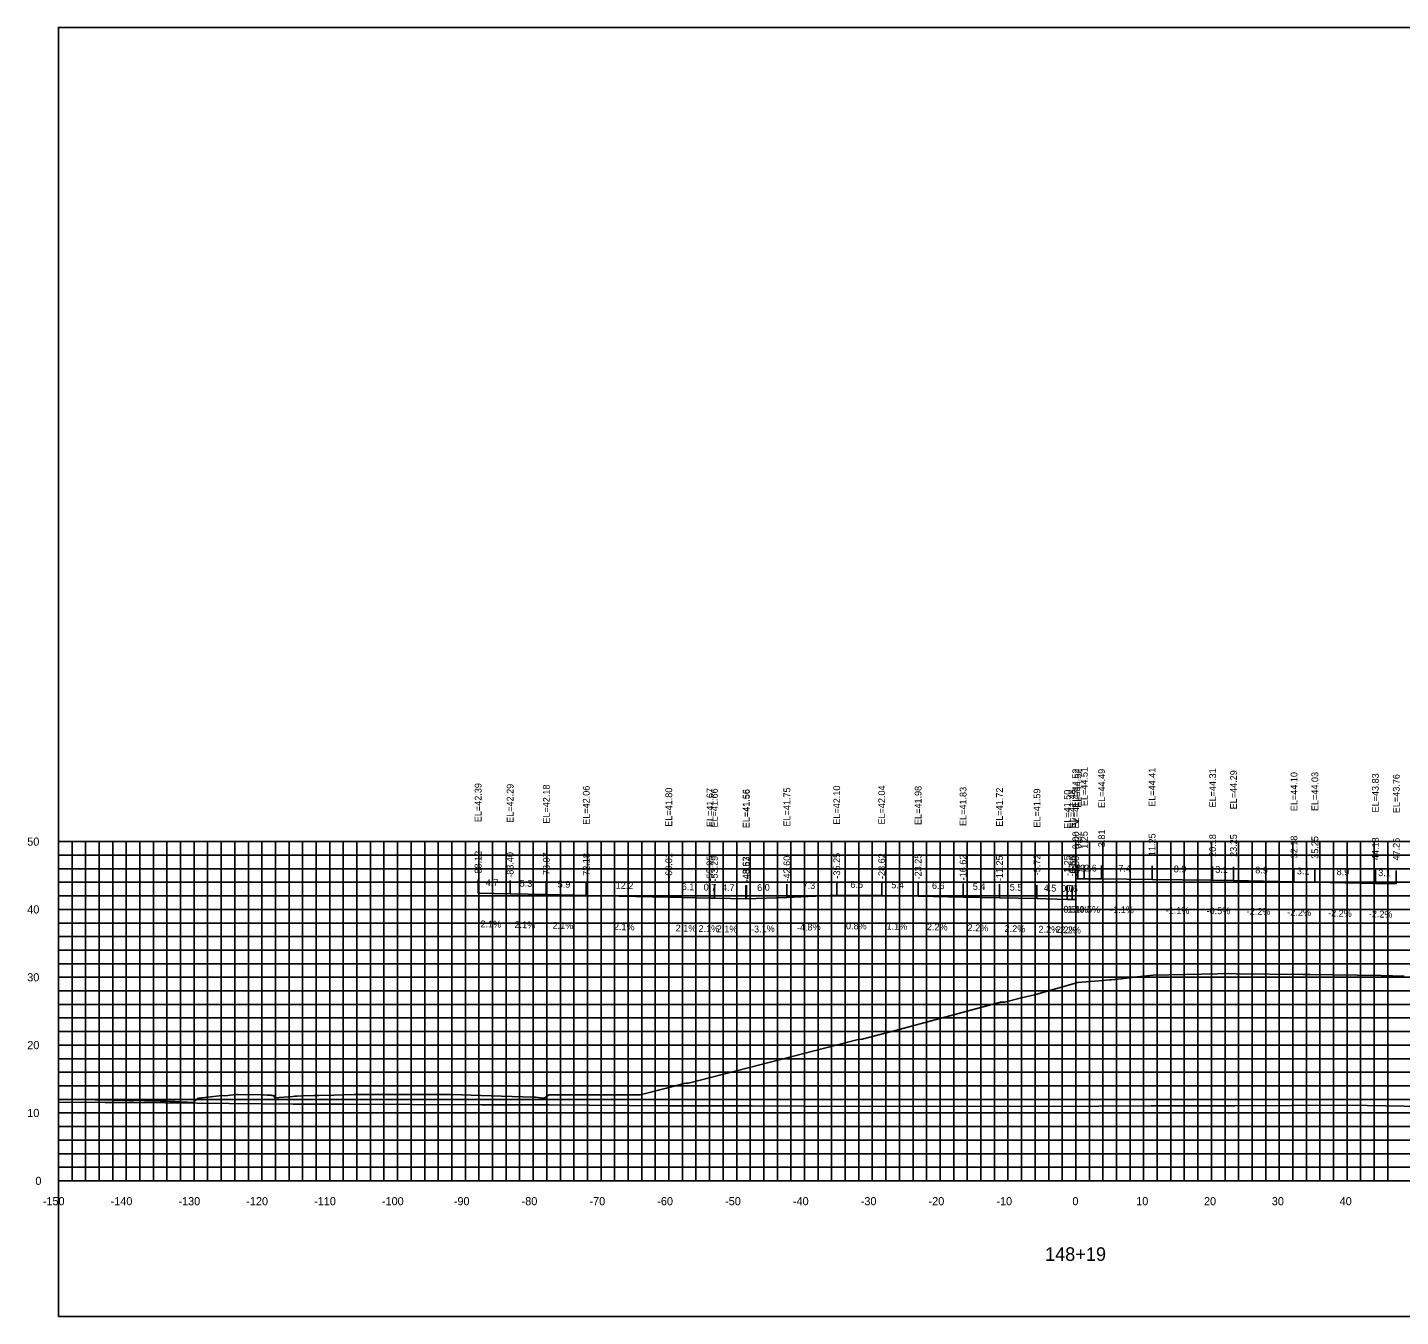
# Model space of a CAD drawing. Extents: x 1800880 to 1818864, y 245271 to 250560.
# Drawn here: x 1812253 to 1812455.5, y 248467.4 to 248657.4 of the extents above; entities that cross this region are included whole.
import ezdxf

# ---------------------------------------------------------------- set-up
doc = ezdxf.new("R2010")
doc.units = 0
for name, color, linetype in [('33', 7, 'Continuous'), ('ANNO-TXT', 7, 'Continuous'), ('AXIS', 7, 'Continuous'), ('CL-CNST', 7, 'Continuous'), ('DESIGN - DRAINAGE - Bridges', 7, 'Continuous'), ('Level 32', 7, 'Continuous'), ('Level 37', 7, 'Continuous'), ('Level 46', 7, 'Continuous'), ('Level 62', 7, 'Continuous'), ('SHT-BDR', 7, 'Continuous')]:
    doc.layers.add(name, color=color, linetype=linetype)

msp = doc.modelspace()

# ---------------------------------------------------------------- linework, layer by layer
at = {"layer": 'AXIS'}
msp.add_lwpolyline([(1812407.58, 248531.95), (1812407.9, 248531.94), (1812408.83, 248531.93), (1812411.39, 248531.92), (1812418.83, 248531.84), (1812427.75, 248531.74), (1812430.83, 248531.72), (1812439.75, 248531.52), (1812442.83, 248531.46), (1812451.75, 248531.26), (1812454.83, 248531.19)], dxfattribs=at)
at = {"layer": 'CL-CNST'}
msp.add_lwpolyline([(1812257.58, 248499.43), (1812257.84, 248499.43), (1812260.23, 248499.41), (1812265.69, 248499.34), (1812272.59, 248499.17), (1812272.89, 248499.17), (1812273.22, 248499.16), (1812273.59, 248499.15), (1812273.99, 248499.14), (1812274.44, 248499.13), (1812274.71, 248499.13), (1812274.81, 248499.12), (1812277.44, 248498.96), (1812277.69, 248499.2), (1812278.01, 248499.45), (1812278.05, 248499.54), (1812278.23, 248499.61), (1812278.26, 248499.61), (1812281.73, 248500.02), (1812282.1, 248499.96), (1812283.82, 248500.15), (1812283.98, 248500.15), (1812287.73, 248500.12), (1812287.76, 248500.11), (1812288.33, 248500.07), (1812288.92, 248500.05), (1812289.04, 248500.03), (1812289.05, 248500.02), (1812289.07, 248500.02), (1812289.09, 248500.02), (1812289.13, 248500.01), (1812289.19, 248500), (1812289.29, 248499.98), (1812289.39, 248499.96), (1812289.41, 248499.88), (1812289.42, 248499.8), (1812289.43, 248499.76), (1812289.44, 248499.73), (1812289.45, 248499.71), (1812289.45, 248499.69), (1812289.45, 248499.68), (1812292.13, 248499.87), (1812292.45, 248499.9), (1812292.8, 248499.9), (1812293.56, 248499.96), (1812295.22, 248500), (1812295.98, 248500.02), (1812298.19, 248500.07), (1812301.2, 248500.13), (1812303.42, 248500.17), (1812308.08, 248500.16), (1812310.98, 248500.15), (1812313.9, 248500.14), (1812315.51, 248500.13), (1812315.64, 248500.13), (1812319.86, 248500.01), (1812327.51, 248499.78), (1812327.9, 248499.74), (1812328.69, 248499.65), (1812328.89, 248499.63), (1812328.98, 248499.62), (1812329.04, 248499.61), (1812329.07, 248499.61), (1812329.09, 248499.61), (1812329.11, 248499.61), (1812329.13, 248499.6), (1812329.14, 248499.6), (1812329.15, 248499.6), (1812329.15, 248499.6), (1812329.16, 248499.6), (1812329.16, 248499.6), (1812329.17, 248499.6), (1812329.17, 248499.6), (1812329.18, 248499.6), (1812329.18, 248499.6), (1812329.18, 248499.6), (1812329.19, 248499.6), (1812329.19, 248499.6), (1812329.19, 248499.6), (1812329.19, 248499.6), (1812329.23, 248499.59), (1812329.82, 248500.05), (1812329.83, 248500.06), (1812329.89, 248500.08), (1812329.93, 248500.08), (1812331.86, 248500.08), (1812332, 248500.08), (1812342.87, 248500.09), (1812342.96, 248500.09), (1812343.36, 248500.09), (1812347.23, 248501.08), (1812349.85, 248501.76), (1812350.09, 248501.83), (1812350.49, 248501.84), (1812355.64, 248503.15), (1812356.02, 248503.24), (1812375.5, 248508.27), (1812375.53, 248508.27), (1812376.07, 248508.29), (1812377.19, 248508.59), (1812379.86, 248509.29), (1812380.28, 248509.4), (1812396.5, 248513.76), (1812396.62, 248513.75), (1812396.94, 248513.74), (1812397.06, 248513.77), (1812399.76, 248514.45), (1812401.47, 248514.83), (1812407.9, 248516.65), (1812411.56, 248516.96), (1812412.56, 248517.06), (1812412.86, 248517.07), (1812414.29, 248517.22), (1812416.65, 248517.48), (1812418.97, 248517.73), (1812428.45, 248517.93), (1812430.1, 248517.97), (1812431.23, 248517.96), (1812441.1, 248517.86), (1812442.16, 248517.85), (1812452.59, 248517.71), (1812455.99, 248517.58)], dxfattribs=at)
at = {"layer": 'DESIGN - DRAINAGE - Bridges'}
for p, q in [((1812257.52, 248537.43), (1812257.58, 248537.43)), ((1812257.58, 248487.43), (1812257.58, 248537.43)), ((1812257.52, 248527.43), (1812257.58, 248527.43)), ((1812257.52, 248517.43), (1812257.58, 248517.43)), ((1812257.52, 248507.43), (1812257.58, 248507.43)), ((1812257.52, 248497.43), (1812257.58, 248497.43)), ((1812257.52, 248487.43), (1812257.58, 248487.43)), ((1812257.58, 248487.43), (1812557.58, 248487.43)), ((1812257.58, 248487.37), (1812257.58, 248487.43)), ((1812267.58, 248487.37), (1812267.58, 248487.43)), ((1812277.58, 248487.37), (1812277.58, 248487.43)), ((1812287.58, 248487.37), (1812287.58, 248487.43)), ((1812297.58, 248487.37), (1812297.58, 248487.43)), ((1812307.58, 248487.37), (1812307.58, 248487.43)), ((1812317.58, 248487.37), (1812317.58, 248487.43)), ((1812327.58, 248487.37), (1812327.58, 248487.43)), ((1812337.58, 248487.37), (1812337.58, 248487.43)), ((1812347.58, 248487.37), (1812347.58, 248487.43)), ((1812357.58, 248487.37), (1812357.58, 248487.43)), ((1812367.58, 248487.37), (1812367.58, 248487.43)), ((1812377.58, 248487.37), (1812377.58, 248487.43)), ((1812387.58, 248487.37), (1812387.58, 248487.43)), ((1812397.58, 248487.37), (1812397.58, 248487.43)), ((1812407.58, 248487.37), (1812407.58, 248487.43)), ((1812417.58, 248487.37), (1812417.58, 248487.43)), ((1812427.58, 248487.37), (1812427.58, 248487.43)), ((1812437.58, 248487.37), (1812437.58, 248487.43)), ((1812447.58, 248487.37), (1812447.58, 248487.43))]:
    msp.add_line(p, q, dxfattribs=at)
at = {"layer": 'Level 37'}
for p, q in [((1812407.58, 248531.95), (1812407.58, 248533.95)), ((1812407.9, 248531.94), (1812407.9, 248533.94)), ((1812408.83, 248531.93), (1812408.83, 248533.93)), ((1812411.39, 248531.92), (1812411.39, 248533.92)), ((1812418.83, 248531.84), (1812418.83, 248533.84)), ((1812427.75, 248531.74), (1812427.75, 248533.74)), ((1812430.83, 248531.72), (1812430.83, 248533.72)), ((1812439.75, 248531.52), (1812439.75, 248533.52)), ((1812442.83, 248531.46), (1812442.83, 248533.46)), ((1812451.75, 248531.26), (1812451.75, 248533.26)), ((1812454.83, 248531.19), (1812454.83, 248533.19)), ((1812319.46, 248529.82), (1812319.46, 248531.82)), ((1812324.18, 248529.72), (1812324.18, 248531.72)), ((1812329.51, 248529.61), (1812329.51, 248531.61)), ((1812335.4, 248529.48), (1812335.4, 248531.48)), ((1812347.57, 248529.23), (1812347.57, 248531.23)), ((1812353.63, 248529.1), (1812353.63, 248531.1)), ((1812354.29, 248529.09), (1812354.29, 248531.09)), ((1812358.95, 248528.98), (1812358.95, 248530.98)), ((1812359.01, 248528.99), (1812359.01, 248530.99)), ((1812364.98, 248529.17), (1812364.98, 248531.17)), ((1812372.33, 248529.52), (1812372.33, 248531.52)), ((1812378.96, 248529.47), (1812378.96, 248531.47)), ((1812384.33, 248529.41), (1812384.33, 248531.41)), ((1812390.96, 248529.26), (1812390.96, 248531.26)), ((1812396.33, 248529.14), (1812396.33, 248531.14)), ((1812401.85, 248529.02), (1812401.85, 248531.02)), ((1812406.33, 248528.92), (1812406.33, 248530.92)), ((1812407.02, 248528.91), (1812407.02, 248530.91)), ((1812407.57, 248528.9), (1812407.57, 248530.9))]:
    msp.add_line(p, q, dxfattribs=at)
msp.add_lwpolyline([(1812257.58, 248467.43), (1812557.58, 248467.43), (1812557.58, 248657.43), (1812257.58, 248657.43)], close=True, dxfattribs=at)
at = {"layer": 'Level 46'}
for p, q in [((1812257.58, 248537.43), (1812557.58, 248537.43)), ((1812257.58, 248487.43), (1812257.58, 248537.43)), ((1812259.58, 248487.43), (1812259.58, 248537.43)), ((1812261.58, 248487.43), (1812261.58, 248537.43)), ((1812263.58, 248487.43), (1812263.58, 248537.43)), ((1812265.58, 248487.43), (1812265.58, 248537.43)), ((1812267.58, 248487.43), (1812267.58, 248537.43)), ((1812269.58, 248487.43), (1812269.58, 248537.43)), ((1812271.58, 248487.43), (1812271.58, 248537.43)), ((1812273.58, 248487.43), (1812273.58, 248537.43)), ((1812275.58, 248487.43), (1812275.58, 248537.43)), ((1812277.58, 248487.43), (1812277.58, 248537.43)), ((1812279.58, 248487.43), (1812279.58, 248537.43)), ((1812281.58, 248487.43), (1812281.58, 248537.43)), ((1812283.58, 248487.43), (1812283.58, 248537.43)), ((1812285.58, 248487.43), (1812285.58, 248537.43)), ((1812287.58, 248487.43), (1812287.58, 248537.43)), ((1812289.58, 248487.43), (1812289.58, 248537.43)), ((1812291.58, 248487.43), (1812291.58, 248537.43)), ((1812293.58, 248487.43), (1812293.58, 248537.43)), ((1812295.58, 248487.43), (1812295.58, 248537.43)), ((1812297.58, 248487.43), (1812297.58, 248537.43)), ((1812299.58, 248487.43), (1812299.58, 248537.43)), ((1812301.58, 248487.43), (1812301.58, 248537.43)), ((1812303.58, 248487.43), (1812303.58, 248537.43)), ((1812305.58, 248487.43), (1812305.58, 248537.43)), ((1812307.58, 248487.43), (1812307.58, 248537.43)), ((1812309.58, 248487.43), (1812309.58, 248537.43)), ((1812311.58, 248487.43), (1812311.58, 248537.43)), ((1812313.58, 248487.43), (1812313.58, 248537.43)), ((1812315.58, 248487.43), (1812315.58, 248537.43)), ((1812317.58, 248487.43), (1812317.58, 248537.43)), ((1812319.58, 248487.43), (1812319.58, 248537.43)), ((1812321.58, 248487.43), (1812321.58, 248537.43)), ((1812323.58, 248487.43), (1812323.58, 248537.43)), ((1812325.58, 248487.43), (1812325.58, 248537.43)), ((1812327.58, 248487.43), (1812327.58, 248537.43)), ((1812329.58, 248487.43), (1812329.58, 248537.43)), ((1812331.58, 248487.43), (1812331.58, 248537.43)), ((1812333.58, 248487.43), (1812333.58, 248537.43)), ((1812335.58, 248487.43), (1812335.58, 248537.43)), ((1812337.58, 248487.43), (1812337.58, 248537.43)), ((1812339.58, 248487.43), (1812339.58, 248537.43)), ((1812341.58, 248487.43), (1812341.58, 248537.43)), ((1812343.58, 248487.43), (1812343.58, 248537.43)), ((1812345.58, 248487.43), (1812345.58, 248537.43)), ((1812347.58, 248487.43), (1812347.58, 248537.43)), ((1812349.58, 248487.43), (1812349.58, 248537.43)), ((1812351.58, 248487.43), (1812351.58, 248537.43)), ((1812353.58, 248487.43), (1812353.58, 248537.43)), ((1812355.58, 248487.43), (1812355.58, 248537.43)), ((1812357.58, 248487.43), (1812357.58, 248537.43)), ((1812359.58, 248487.43), (1812359.58, 248537.43)), ((1812361.58, 248487.43), (1812361.58, 248537.43)), ((1812363.58, 248487.43), (1812363.58, 248537.43)), ((1812365.58, 248487.43), (1812365.58, 248537.43)), ((1812367.58, 248487.43), (1812367.58, 248537.43)), ((1812369.58, 248487.43), (1812369.58, 248537.43)), ((1812371.58, 248487.43), (1812371.58, 248537.43)), ((1812373.58, 248487.43), (1812373.58, 248537.43)), ((1812375.58, 248487.43), (1812375.58, 248537.43)), ((1812377.58, 248487.43), (1812377.58, 248537.43)), ((1812379.58, 248487.43), (1812379.58, 248537.43)), ((1812381.58, 248487.43), (1812381.58, 248537.43)), ((1812383.58, 248487.43), (1812383.58, 248537.43)), ((1812385.58, 248487.43), (1812385.58, 248537.43)), ((1812387.58, 248487.43), (1812387.58, 248537.43)), ((1812389.58, 248487.43), (1812389.58, 248537.43)), ((1812391.58, 248487.43), (1812391.58, 248537.43)), ((1812393.58, 248487.43), (1812393.58, 248537.43)), ((1812395.58, 248487.43), (1812395.58, 248537.43)), ((1812397.58, 248487.43), (1812397.58, 248537.43)), ((1812399.58, 248487.43), (1812399.58, 248537.43)), ((1812401.58, 248487.43), (1812401.58, 248537.43)), ((1812403.58, 248487.43), (1812403.58, 248537.43)), ((1812405.58, 248487.43), (1812405.58, 248537.43)), ((1812407.58, 248487.43), (1812407.58, 248537.43)), ((1812409.58, 248487.43), (1812409.58, 248537.43)), ((1812411.58, 248487.43), (1812411.58, 248537.43)), ((1812413.58, 248487.43), (1812413.58, 248537.43)), ((1812415.58, 248487.43), (1812415.58, 248537.43)), ((1812417.58, 248487.43), (1812417.58, 248537.43)), ((1812419.58, 248487.43), (1812419.58, 248537.43)), ((1812421.58, 248487.43), (1812421.58, 248537.43)), ((1812423.58, 248487.43), (1812423.58, 248537.43)), ((1812425.58, 248487.43), (1812425.58, 248537.43)), ((1812427.58, 248487.43), (1812427.58, 248537.43)), ((1812429.58, 248487.43), (1812429.58, 248537.43)), ((1812431.58, 248487.43), (1812431.58, 248537.43)), ((1812433.58, 248487.43), (1812433.58, 248537.43)), ((1812435.58, 248487.43), (1812435.58, 248537.43)), ((1812437.58, 248487.43), (1812437.58, 248537.43)), ((1812439.58, 248487.43), (1812439.58, 248537.43)), ((1812441.58, 248487.43), (1812441.58, 248537.43)), ((1812443.58, 248487.43), (1812443.58, 248537.43)), ((1812445.58, 248487.43), (1812445.58, 248537.43)), ((1812447.58, 248487.43), (1812447.58, 248537.43)), ((1812449.58, 248487.43), (1812449.58, 248537.43)), ((1812451.58, 248487.43), (1812451.58, 248537.43)), ((1812453.58, 248487.43), (1812453.58, 248537.43)), ((1812257.58, 248535.43), (1812557.58, 248535.43)), ((1812257.58, 248533.43), (1812557.58, 248533.43)), ((1812257.58, 248531.43), (1812557.58, 248531.43)), ((1812257.58, 248529.43), (1812557.58, 248529.43)), ((1812257.58, 248527.43), (1812557.58, 248527.43)), ((1812257.58, 248525.43), (1812557.58, 248525.43)), ((1812257.58, 248523.43), (1812557.58, 248523.43)), ((1812257.58, 248521.43), (1812557.58, 248521.43)), ((1812257.58, 248519.43), (1812557.58, 248519.43)), ((1812257.58, 248517.43), (1812557.58, 248517.43)), ((1812257.58, 248515.43), (1812557.58, 248515.43)), ((1812257.58, 248513.43), (1812557.58, 248513.43)), ((1812257.58, 248511.43), (1812557.58, 248511.43)), ((1812257.58, 248509.43), (1812557.58, 248509.43)), ((1812257.58, 248507.43), (1812557.58, 248507.43)), ((1812257.58, 248505.43), (1812557.58, 248505.43)), ((1812257.58, 248503.43), (1812557.58, 248503.43)), ((1812257.58, 248501.43), (1812557.58, 248501.43)), ((1812257.58, 248499.43), (1812557.58, 248499.43)), ((1812257.58, 248497.43), (1812557.58, 248497.43)), ((1812257.58, 248495.43), (1812557.58, 248495.43)), ((1812257.58, 248493.43), (1812557.58, 248493.43)), ((1812257.58, 248491.43), (1812557.58, 248491.43)), ((1812257.58, 248489.43), (1812557.58, 248489.43)), ((1812257.58, 248487.43), (1812557.58, 248487.43))]:
    msp.add_line(p, q, dxfattribs=at)
at = {"layer": 'Level 62'}
for points in [[(1812319.46, 248529.82), (1812324.18, 248529.72), (1812329.51, 248529.61), (1812335.4, 248529.48), (1812347.57, 248529.23), (1812353.63, 248529.1), (1812354.29, 248529.09), (1812359.01, 248528.99)], [(1812358.95, 248528.98), (1812364.98, 248529.17), (1812372.33, 248529.52), (1812378.96, 248529.47), (1812384.33, 248529.41), (1812390.96, 248529.26), (1812396.33, 248529.14), (1812401.85, 248529.02), (1812406.33, 248528.92), (1812407.02, 248528.91), (1812407.57, 248528.9)], [(1812257.58, 248499.04), (1812264.46, 248498.98), (1812268.59, 248498.97), (1812292.21, 248498.75), (1812299.56, 248498.74), (1812319.97, 248498.61), (1812329.92, 248498.61), (1812347.73, 248498.48), (1812359.84, 248498.5), (1812375.48, 248498.39), (1812389.41, 248498.43), (1812403.24, 248498.39), (1812418.71, 248498.47), (1812430.99, 248498.48), (1812447.8, 248498.57), (1812458.75, 248498.38), (1812476.72, 248498.49), (1812486.5, 248498.59), (1812495.52, 248498.53), (1812514.26, 248498.65), (1812522.98, 248498.8), (1812542.01, 248498.91), (1812550.4, 248498.68), (1812557.58, 248498.73)]]:
    msp.add_lwpolyline(points, dxfattribs=at)

# ---------------------------------------------------------------- texts
for s, p in [('-150', (1812255.27, 248483.83)), ('-140', (1812265.27, 248483.83)), ('-130', (1812275.27, 248483.83)), ('-120', (1812285.27, 248483.83)), ('-110', (1812295.27, 248483.83)), ('-100', (1812305.27, 248483.83)), ('-90', (1812315.87, 248483.83)), ('-80', (1812325.87, 248483.83)), ('-70', (1812335.87, 248483.83)), ('-60', (1812345.87, 248483.83)), ('-50', (1812355.87, 248483.83)), ('-40', (1812365.87, 248483.83)), ('-30', (1812375.87, 248483.83)), ('-20', (1812385.87, 248483.83)), ('-10', (1812395.87, 248483.83)), ('0', (1812407.08, 248483.83)), ('10', (1812416.48, 248483.83)), ('20', (1812426.48, 248483.83)), ('30', (1812436.48, 248483.83)), ('40', (1812446.48, 248483.83))]:
    msp.add_text(s, height=1.2).set_placement(p)
at = {"layer": '33'}
for s, p in [('50', (1812252.98, 248536.83)), ('40', (1812252.98, 248526.83)), ('30', (1812252.98, 248516.83)), ('20', (1812252.98, 248506.83)), ('10', (1812252.98, 248496.83)), ('0', (1812254.18, 248486.83))]:
    msp.add_text(s, height=1.2, dxfattribs=at).set_placement(p)
at = {"layer": 'ANNO-TXT'}
for s, rotation, p in [('0.3', 359.6981, (1812406.46, 248533.05)), ('0.9', 359.3576, (1812407.09, 248533.05)), ('2.6', 359.6981, (1812408.81, 248533.03)), ('7.4', 359.3576, (1812413.84, 248532.99)), ('8.9', 359.3576, (1812422.02, 248532.9)), ('4.7', 358.7955, (1812320.56, 248530.9)), ('3.1', 359.6981, (1812428.14, 248532.83)), ('8.9', 358.7397, (1812434.03, 248532.75)), ('3.1', 358.7397, (1812440.16, 248532.61)), ('8.9', 358.7397, (1812446.03, 248532.49)), ('3.1', 358.7397, (1812452.16, 248532.35)), ('5.3', 358.7955, (1812325.58, 248530.79)), ('5.9', 358.7955, (1812331.19, 248530.67)), ('12.2', 358.7955, (1812339.73, 248530.49)), ('6.1', 358.7911, (1812349.47, 248530.29)), ('0.7', 358.7911, (1812352.7, 248530.22)), ('4.7', 358.7911, (1812355.39, 248530.16)), ('6.0', 1.7991, (1812360.61, 248530.14)), ('7.3', 2.7281, (1812367.32, 248530.39)), ('6.6', 359.5153, (1812374.35, 248530.61)), ('5.4', 359.3576, (1812380.37, 248530.55)), ('6.6', 358.7397, (1812386.36, 248530.46)), ('5.4', 358.7397, (1812392.38, 248530.33)), ('5.5', 358.7397, (1812397.83, 248530.21)), ('4.5', 358.7397, (1812402.83, 248530.1)), ('0.7', 358.7397, (1812405.41, 248530.04)), ('0.6', 358.7397, (1812406.01, 248530.03)), ('-0.5%', 359.6981, (1812405.3, 248526.96)), ('-1.1%', 359.3576, (1812405.9, 248526.97)), ('-0.5%', 359.6981, (1812407.67, 248526.94)), ('-1.1%', 359.3576, (1812412.64, 248526.91)), ('-1.1%', 359.3576, (1812420.83, 248526.81)), ('2.1%', 358.7955, (1812319.8, 248524.81)), ('-0.5%', 359.6981, (1812426.86, 248526.74)), ('-2.2%', 358.7397, (1812432.77, 248526.68)), ('-2.2%', 358.7397, (1812438.77, 248526.54)), ('-2.2%', 358.7397, (1812444.77, 248526.41)), ('-2.2%', 358.7397, (1812450.77, 248526.28)), ('2.1%', 358.7955, (1812324.82, 248524.7)), ('2.1%', 358.7955, (1812330.44, 248524.59)), ('2.1%', 358.7955, (1812339.47, 248524.4)), ('2.1%', 358.7911, (1812348.58, 248524.2)), ('2.1%', 358.7911, (1812351.94, 248524.13)), ('2.1%', 358.7911, (1812354.63, 248524.08)), ('-3.1%', 1.7991, (1812359.71, 248524.01)), ('-4.8%', 2.7281, (1812366.48, 248524.24)), ('0.8%', 359.5153, (1812373.69, 248524.51)), ('1.1%', 359.3576, (1812379.67, 248524.46)), ('2.2%', 358.7397, (1812385.62, 248524.38)), ('2.2%', 358.7397, (1812391.62, 248524.25)), ('2.2%', 358.7397, (1812397.07, 248524.13)), ('2.2%', 358.7397, (1812402.07, 248524.02)), ('2.2%', 358.7397, (1812404.65, 248523.96)), ('2.2%', 358.7397, (1812405.27, 248523.95))]:
    msp.add_text(s, height=1, rotation=rotation, dxfattribs=at).set_placement(p)
at = {"layer": 'DESIGN - DRAINAGE - Bridges'}
for s, height, p in [('>', 1.5, (1812406.97, 248539.68)), ('-', 0.0001, (1812257.58, 248487.43))]:
    msp.add_text(s, height=height, dxfattribs=at).set_placement(p)
at = {"layer": 'Level 32'}
msp.add_text('148+19', height=2, dxfattribs=at).set_placement((1812403.04, 248475.63))
at = {"layer": 'SHT-BDR'}
for s, p in [('EL=44.52', (1812408.08, 248542.42)), ('EL=44.52', (1812408.4, 248542.42)), ('EL=44.51', (1812409.33, 248542.66)), ('EL=44.49', (1812411.89, 248542.39)), ('EL=44.41', (1812419.33, 248542.56)), ('EL=44.31', (1812428.25, 248542.46)), ('EL=44.29', (1812431.33, 248542.19)), ('EL=44.10', (1812440.25, 248541.92)), ('EL=44.03', (1812443.33, 248541.93)), ('EL=43.83', (1812452.25, 248541.73)), ('EL=43.76', (1812455.33, 248541.62)), ('EL=42.39', (1812319.96, 248540.29)), ('EL=42.29', (1812324.68, 248540.19)), ('EL=42.18', (1812330.01, 248540.08)), ('EL=42.06', (1812335.9, 248539.91)), ('EL=41.80', (1812348.07, 248539.62)), ('EL=41.67', (1812354.13, 248539.57)), ('EL=41.66', (1812354.79, 248539.51)), ('EL=41.56', (1812359.45, 248539.41)), ('EL=41.56', (1812359.51, 248539.41)), ('EL=41.75', (1812365.48, 248539.65)), ('EL=42.10', (1812372.83, 248539.92)), ('EL=42.04', (1812379.46, 248539.94)), ('EL=41.98', (1812384.83, 248539.88)), ('EL=41.83', (1812391.46, 248539.73)), ('EL=41.72', (1812396.83, 248539.62)), ('EL=41.59', (1812402.35, 248539.49)), ('EL=41.50', (1812406.83, 248539.32)), ('EL=41.48', (1812407.52, 248539.38)), ('EL=41.47', (1812408.07, 248539.37)), ('0.00', (1812408.08, 248536.31)), ('0.32', (1812408.4, 248536.38)), ('1.25', (1812409.33, 248536.37)), ('3.81', (1812411.89, 248536.61)), ('11.25', (1812419.33, 248535.29)), ('20.18', (1812428.25, 248535.18)), ('23.25', (1812431.33, 248535.17)), ('32.18', (1812440.25, 248534.97)), ('35.25', (1812443.33, 248534.9)), ('44.18', (1812452.25, 248534.71)), ('47.25', (1812455.33, 248534.64)), ('-88.12', (1812319.96, 248532.27)), ('-83.40', (1812324.68, 248532.1)), ('-78.07', (1812330.01, 248532.06)), ('-72.18', (1812335.9, 248531.94)), ('-60.01', (1812348.07, 248531.94)), ('-53.95', (1812354.13, 248531.56)), ('-53.29', (1812354.79, 248531.54)), ('-48.63', (1812359.45, 248531.44)), ('-48.57', (1812359.51, 248531.44)), ('-42.60', (1812365.48, 248531.55)), ('-35.25', (1812372.83, 248531.98)), ('-28.62', (1812379.46, 248531.92)), ('-23.25', (1812384.83, 248531.86)), ('-16.62', (1812391.46, 248531.72)), ('-11.25', (1812396.83, 248531.6)), ('-5.72', (1812402.35, 248532.47)), ('-1.25', (1812406.83, 248532.37)), ('-0.56', (1812407.52, 248532.31)), ('-0.00', (1812408.07, 248532.27))]:
    msp.add_text(s, height=1, rotation=90, dxfattribs=at).set_placement(p)

doc.saveas('drawing.dxf')
